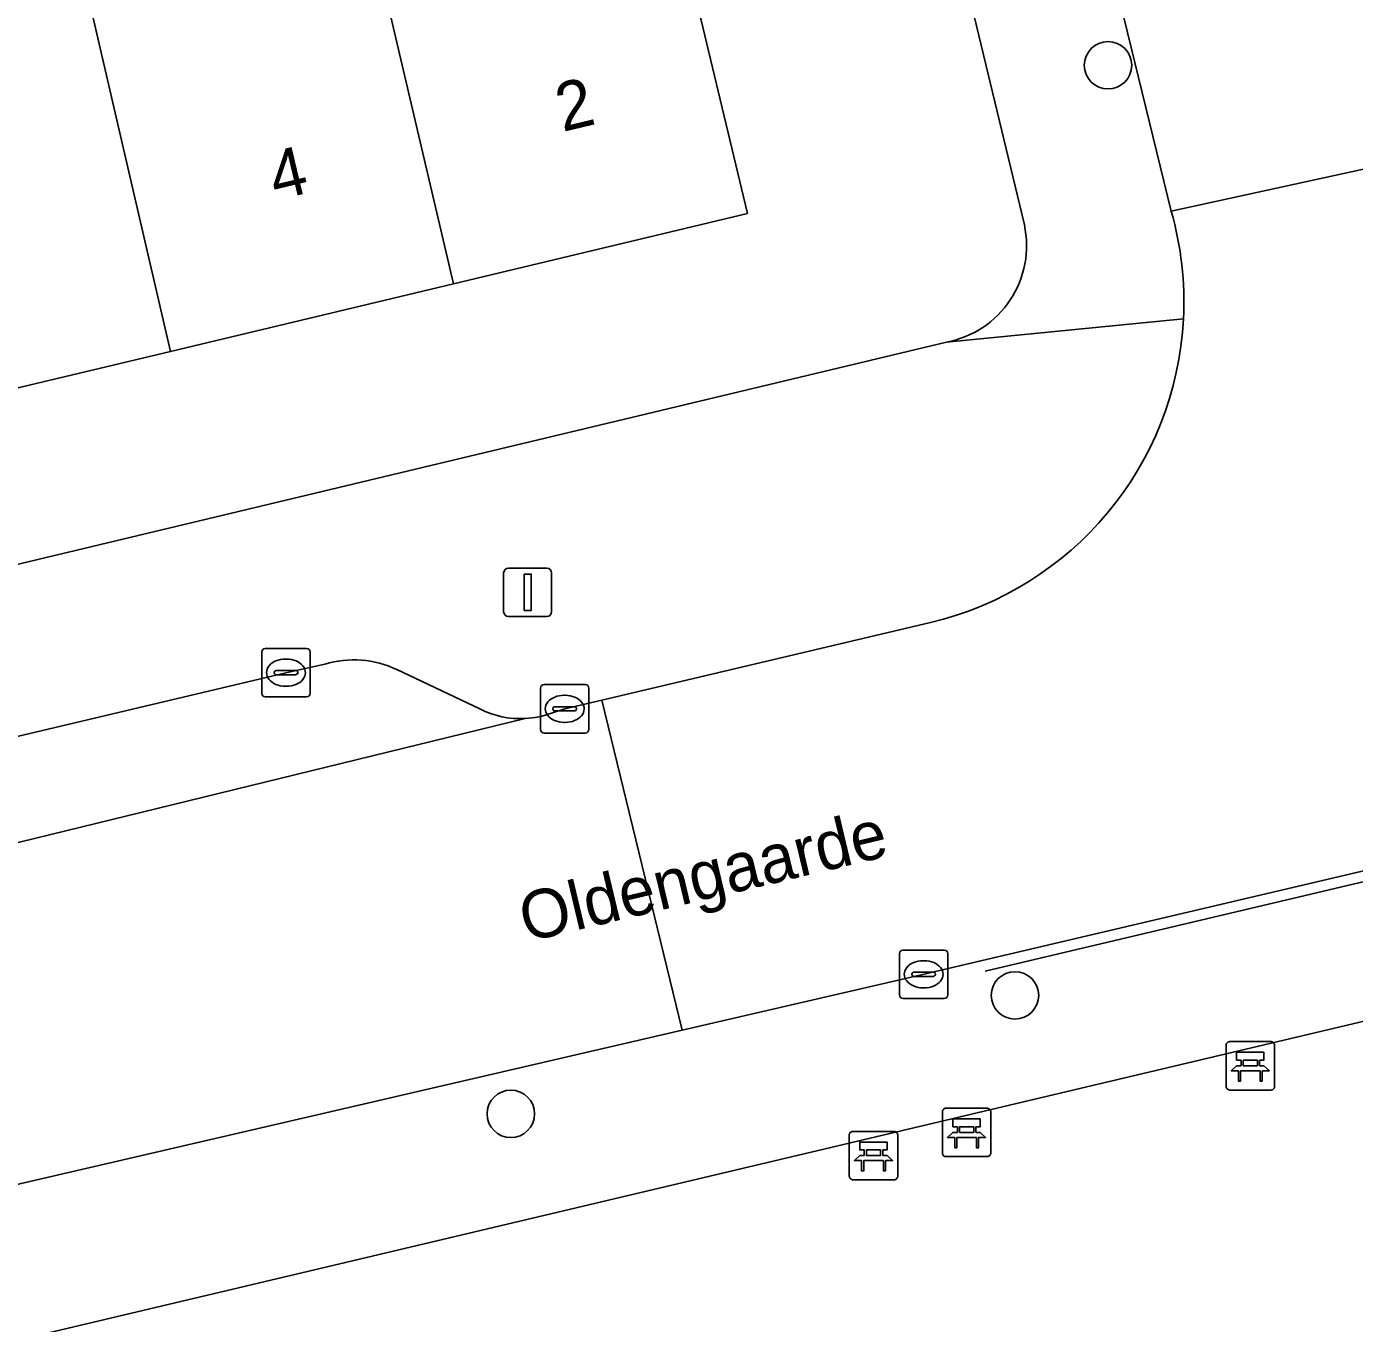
# Model space of a CAD drawing. Extents: x 158031 to 159244, y 380104 to 381214.
# Drawn here: x 158596.57 to 158623.97, y 380697.9 to 380724.66 of the extents above; entities that cross this region are included whole.
import ezdxf

# ---------------------------------------------------------------- set-up
doc = ezdxf.new("R2010")
doc.units = 0
for name, color, linetype in [('IMGEO_Bank', 7, 'Continuous'), ('IMGEO_Boom', 7, 'Continuous'), ('IMGEO_Erf', 7, 'Continuous'), ('IMGEO_Hek', 7, 'Continuous'), ('IMGEO_Kolk', 7, 'Continuous'), ('IMGEO_Lichtmast', 7, 'Continuous'), ('IMGEO_Openbare_ruimte_label', 7, 'Continuous'), ('IMGEO_Pand', 7, 'Continuous'), ('IMGEO_Pand_nummerreeks', 7, 'Continuous'), ('IMGEO_Parkeervlak_open', 7, 'Continuous'), ('IMGEO_Rijbaan_lokaal_gesloten', 7, 'Continuous'), ('IMGEO_Voetpad_open', 7, 'Continuous')]:
    doc.layers.add(name, color=color, linetype=linetype)

msp = doc.modelspace()

# ---------------------------------------------------------------- linework, layer by layer
at = {"layer": 'IMGEO_Bank'}
for p, q in [((158621.323, 380702.794), (158621.323, 380703.635)), ((158621.323, 380703.635), (158621.323, 380702.794)), ((158621.398, 380703.719), (158622.239, 380703.719)), ((158622.239, 380703.719), (158621.398, 380703.719)), ((158622.323, 380703.644), (158622.323, 380702.803)), ((158622.323, 380702.803), (158622.323, 380703.644)), ((158621.632, 380703.225), (158621.632, 380703.331)), ((158621.676, 380703.331), (158621.676, 380703.225)), ((158621.964, 380703.337), (158621.682, 380703.337)), ((158621.682, 380703.219), (158621.964, 380703.219)), ((158621.97, 380703.225), (158621.97, 380703.331)), ((158622.014, 380703.331), (158622.014, 380703.225)), ((158622.02, 380703.117), (158621.627, 380703.117)), ((158622.248, 380702.719), (158621.407, 380702.719)), ((158621.407, 380702.719), (158622.248, 380702.719)), ((158615.468, 380701.42), (158615.468, 380702.261)), ((158615.468, 380702.261), (158615.468, 380701.42)), ((158615.543, 380702.345), (158616.384, 380702.345)), ((158616.384, 380702.345), (158615.543, 380702.345)), ((158616.468, 380702.27), (158616.468, 380701.429)), ((158616.468, 380701.429), (158616.468, 380702.27)), ((158613.622, 380701.867), (158614.463, 380701.867)), ((158614.463, 380701.867), (158613.622, 380701.867)), ((158615.777, 380701.851), (158615.777, 380701.957)), ((158615.821, 380701.957), (158615.821, 380701.851)), ((158616.109, 380701.963), (158615.827, 380701.963)), ((158615.827, 380701.845), (158616.109, 380701.845)), ((158616.115, 380701.851), (158616.115, 380701.957)), ((158616.159, 380701.957), (158616.159, 380701.851)), ((158613.547, 380700.942), (158613.547, 380701.783)), ((158613.547, 380701.783), (158613.547, 380700.942)), ((158614.547, 380701.792), (158614.547, 380700.951)), ((158614.547, 380700.951), (158614.547, 380701.792)), ((158616.165, 380701.743), (158615.772, 380701.743)), ((158613.856, 380701.373), (158613.856, 380701.479)), ((158613.9, 380701.479), (158613.9, 380701.373)), ((158614.188, 380701.485), (158613.906, 380701.485)), ((158613.906, 380701.367), (158614.188, 380701.367)), ((158614.194, 380701.373), (158614.194, 380701.479)), ((158614.238, 380701.479), (158614.238, 380701.373)), ((158616.393, 380701.345), (158615.552, 380701.345)), ((158615.552, 380701.345), (158616.393, 380701.345)), ((158614.244, 380701.265), (158613.851, 380701.265)), ((158614.472, 380700.867), (158613.631, 380700.867)), ((158613.631, 380700.867), (158614.472, 380700.867))]:
    msp.add_line(p, q, dxfattribs=at)
for points in [[(158621.626, 380703.337), (158621.54, 380703.337), (158621.54, 380703.498), (158622.103, 380703.498), (158622.103, 380703.337), (158622.02, 380703.337)], [(158621.57, 380703.117), (158621.428, 380703.117), (158621.54, 380703.219), (158621.626, 380703.219)], [(158622.02, 380703.219), (158622.103, 380703.219), (158622.215, 380703.117), (158622.076, 380703.117)], [(158621.62, 380703.11), (158621.62, 380702.903), (158621.577, 380702.903), (158621.577, 380703.11)], [(158622.07, 380703.11), (158622.07, 380702.903), (158622.026, 380702.903), (158622.026, 380703.11)], [(158615.771, 380701.963), (158615.685, 380701.963), (158615.685, 380702.124), (158616.248, 380702.124), (158616.248, 380701.963), (158616.165, 380701.963)], [(158615.715, 380701.743), (158615.573, 380701.743), (158615.685, 380701.845), (158615.771, 380701.845)], [(158616.165, 380701.845), (158616.248, 380701.845), (158616.36, 380701.743), (158616.221, 380701.743)], [(158613.85, 380701.485), (158613.764, 380701.485), (158613.764, 380701.646), (158614.327, 380701.646), (158614.327, 380701.485), (158614.244, 380701.485)], [(158615.765, 380701.736), (158615.765, 380701.529), (158615.722, 380701.529), (158615.722, 380701.736)], [(158616.215, 380701.736), (158616.215, 380701.529), (158616.171, 380701.529), (158616.171, 380701.736)], [(158613.794, 380701.265), (158613.652, 380701.265), (158613.764, 380701.367), (158613.85, 380701.367)], [(158614.244, 380701.367), (158614.327, 380701.367), (158614.439, 380701.265), (158614.3, 380701.265)], [(158613.844, 380701.258), (158613.844, 380701.051), (158613.801, 380701.051), (158613.801, 380701.258)], [(158614.294, 380701.258), (158614.294, 380701.051), (158614.25, 380701.051), (158614.25, 380701.258)]]:
    msp.add_lwpolyline(points, dxfattribs=at)
for centre, radius, start, end in [((158621.401, 380703.641), 0.0779, 92.4484, 184.2845), ((158621.401, 380703.641), 0.0779, 92.4484, 184.2845), ((158622.245, 380703.641), 0.0779, 2.4484, 94.2845), ((158622.245, 380703.641), 0.0779, 2.4484, 94.2845), ((158621.625, 380703.33), 0.00671, 2.8957, 87.1043), ((158621.625, 380703.226), 0.00671, 272.8957, 357.1043), ((158621.682, 380703.33), 0.00671, 92.8957, 177.1043), ((158621.682, 380703.226), 0.00671, 182.8957, 267.1043), ((158621.964, 380703.33), 0.00671, 2.8957, 87.1043), ((158621.964, 380703.226), 0.00671, 272.8957, 357.1043), ((158622.021, 380703.33), 0.00671, 92.8957, 177.1043), ((158622.021, 380703.226), 0.00671, 182.8957, 267.1043), ((158621.57, 380703.11), 0.00671, 2.8957, 87.1043), ((158621.627, 380703.11), 0.00671, 92.8957, 177.1043), ((158622.019, 380703.11), 0.00671, 2.8957, 87.1043), ((158622.076, 380703.11), 0.00671, 92.8957, 177.1043), ((158621.401, 380702.797), 0.0779, 182.4484, 274.2845), ((158621.401, 380702.797), 0.0779, 182.4484, 274.2845), ((158622.245, 380702.797), 0.0779, 272.4484, 4.2845), ((158622.245, 380702.797), 0.0779, 272.4484, 4.2845), ((158615.546, 380702.267), 0.0779, 92.4484, 184.2845), ((158615.546, 380702.267), 0.0779, 92.4484, 184.2845), ((158616.39, 380702.267), 0.0779, 2.4484, 94.2845), ((158616.39, 380702.267), 0.0779, 2.4484, 94.2845), ((158613.625, 380701.789), 0.0779, 92.4484, 184.2845), ((158613.625, 380701.789), 0.0779, 92.4484, 184.2845), ((158614.469, 380701.789), 0.0779, 2.4484, 94.2845), ((158614.469, 380701.789), 0.0779, 2.4484, 94.2845), ((158615.77, 380701.956), 0.00671, 2.8957, 87.1043), ((158615.77, 380701.852), 0.00671, 272.8957, 357.1043), ((158615.827, 380701.956), 0.00671, 92.8957, 177.1043), ((158615.827, 380701.852), 0.00671, 182.8957, 267.1043), ((158616.109, 380701.956), 0.00671, 2.8957, 87.1043), ((158616.109, 380701.852), 0.00671, 272.8957, 357.1043), ((158616.166, 380701.956), 0.00671, 92.8957, 177.1043), ((158616.166, 380701.852), 0.00671, 182.8957, 267.1043), ((158615.715, 380701.736), 0.00671, 2.8957, 87.1043), ((158615.772, 380701.736), 0.00671, 92.8957, 177.1043), ((158616.164, 380701.736), 0.00671, 2.8957, 87.1043), ((158616.221, 380701.736), 0.00671, 92.8957, 177.1043), ((158613.849, 380701.478), 0.00671, 2.8957, 87.1043), ((158613.849, 380701.374), 0.00671, 272.8957, 357.1043), ((158613.906, 380701.478), 0.00671, 92.8957, 177.1043), ((158613.906, 380701.374), 0.00671, 182.8957, 267.1043), ((158614.188, 380701.478), 0.00671, 2.8957, 87.1043), ((158614.188, 380701.374), 0.00671, 272.8957, 357.1043), ((158614.245, 380701.478), 0.00671, 92.8957, 177.1043), ((158614.245, 380701.374), 0.00671, 182.8957, 267.1043), ((158615.546, 380701.423), 0.0779, 182.4484, 274.2845), ((158615.546, 380701.423), 0.0779, 182.4484, 274.2845), ((158616.39, 380701.423), 0.0779, 272.4484, 4.2845), ((158616.39, 380701.423), 0.0779, 272.4484, 4.2845), ((158613.794, 380701.258), 0.00671, 2.8957, 87.1043), ((158613.851, 380701.258), 0.00671, 92.8957, 177.1043), ((158614.243, 380701.258), 0.00671, 2.8957, 87.1043), ((158614.3, 380701.258), 0.00671, 92.8957, 177.1043), ((158613.625, 380700.945), 0.0779, 182.4484, 274.2845), ((158613.625, 380700.945), 0.0779, 182.4484, 274.2845), ((158614.469, 380700.945), 0.0779, 272.4484, 4.2845), ((158614.469, 380700.945), 0.0779, 272.4484, 4.2845)]:
    msp.add_arc(centre, radius, start, end, dxfattribs=at)
at = {"layer": 'IMGEO_Boom'}
for centre in [(158618.886, 380723.865), (158616.966, 380704.673), (158606.563, 380702.228)]:
    msp.add_circle(centre, 0.489, dxfattribs=at)
at = {"layer": 'IMGEO_Erf'}
for points in [[(158617.16, 380720.572), (158612.318, 380740.656)], [(158588.547, 380730.227), (158590.405, 380730.671), (158592.215, 380731.104), (158593.505, 380725.71), (158597.522, 380726.67), (158596.722, 380730.128), (158600.454, 380731.021), (158599.987, 380733.015), (158599.363, 380735.675), (158601.129, 380736.089), (158600.705, 380737.896), (158568.508, 380730.343), (158573.761, 380708.16), (158615.556, 380718.152)], [(158610.202, 380726.004), (158611.444, 380720.808), (158605.379, 380719.358), (158599.537, 380717.961), (158593.675, 380716.56), (158587.833, 380715.163), (158581.991, 380713.766), (158575.924, 380712.316), (158573.855, 380720.969), (158578.181, 380722.003), (158576.88, 380727.444)]]:
    msp.add_lwpolyline(points, dxfattribs=at)
msp.add_lwpolyline([(158686.881, 380718.056), (158686.652, 380719.032), (158670.862, 380715.31), (158649.457, 380710.132), (158646.034, 380709.321), (158573.471, 380692.129), (158581.882, 380657.767), (158585.545, 380642.697), (158606.222, 380647.594), (158605.611, 380650.592), (158645.531, 380659.999), (158646.233, 380657.02), (158679.017, 380664.973), (158679.063, 380664.833), (158698.247, 380669.444), (158698.093, 380670.277)], close=True, dxfattribs=at)
msp.add_arc((158615.18, 380720.143), 2.026, 280.6948, 12.2316, dxfattribs=at)
at = {"layer": 'IMGEO_Hek'}
msp.add_lwpolyline([(158616.35, 380705.173), (158644.367, 380711.795)], dxfattribs=at)
at = {"layer": 'IMGEO_Kolk'}
for p, q in [((158601.422, 380710.906), (158601.422, 380711.758)), ((158601.497, 380711.832), (158602.349, 380711.832)), ((158602.423, 380711.758), (158602.423, 380710.906)), ((158601.91, 380711.612), (158601.935, 380711.612)), ((158601.681, 380711.326), (158601.681, 380711.338)), ((158602.119, 380711.289), (158601.721, 380711.289)), ((158601.724, 380711.375), (158602.122, 380711.375)), ((158602.165, 380711.338), (158602.165, 380711.326)), ((158601.933, 380711.052), (158601.908, 380711.052)), ((158607.174, 380710.16), (158607.174, 380711.012)), ((158607.249, 380711.086), (158608.101, 380711.086)), ((158608.175, 380711.012), (158608.175, 380710.16)), ((158602.349, 380710.832), (158601.497, 380710.832)), ((158607.476, 380710.629), (158607.874, 380710.629)), ((158607.662, 380710.866), (158607.687, 380710.866)), ((158607.433, 380710.58), (158607.433, 380710.592)), ((158607.871, 380710.543), (158607.473, 380710.543)), ((158607.917, 380710.592), (158607.917, 380710.58)), ((158608.101, 380710.086), (158607.249, 380710.086)), ((158607.685, 380710.306), (158607.66, 380710.306)), ((158614.581, 380704.682), (158614.581, 380705.534)), ((158614.656, 380705.608), (158615.508, 380705.608)), ((158615.582, 380705.534), (158615.582, 380704.682)), ((158614.883, 380705.151), (158615.281, 380705.151)), ((158615.069, 380705.388), (158615.094, 380705.388)), ((158614.84, 380705.102), (158614.84, 380705.114)), ((158615.278, 380705.065), (158614.88, 380705.065)), ((158615.324, 380705.114), (158615.324, 380705.102)), ((158615.508, 380704.608), (158614.656, 380704.608)), ((158615.092, 380704.828), (158615.067, 380704.828))]:
    msp.add_line(p, q, dxfattribs=at)
for points in [[(158601.422, 380710.906), (158601.422, 380711.758)], [(158601.497, 380711.832), (158602.349, 380711.832)], [(158602.423, 380711.758), (158602.423, 380710.906)], [(158607.174, 380710.16), (158607.174, 380711.012)], [(158607.249, 380711.086), (158608.101, 380711.086)], [(158608.175, 380711.012), (158608.175, 380710.16)], [(158602.349, 380710.832), (158601.497, 380710.832)], [(158608.101, 380710.086), (158607.249, 380710.086)], [(158614.581, 380704.682), (158614.581, 380705.534)], [(158614.656, 380705.608), (158615.508, 380705.608)], [(158615.582, 380705.534), (158615.582, 380704.682)], [(158615.508, 380704.608), (158614.656, 380704.608)]]:
    msp.add_lwpolyline(points, dxfattribs=at)
for centre, radius, start, end in [((158601.499, 380711.756), 0.0765, 91.552, 178.448), ((158601.499, 380711.756), 0.0765, 91.552, 178.448), ((158602.347, 380711.756), 0.0765, 1.552, 88.448), ((158602.347, 380711.756), 0.0765, 1.552, 88.448), ((158601.721, 380711.335), 0.0403, 85.8775, 175.7526), ((158601.718, 380711.325), 0.0366, 178.938, 274.7102), ((158602.122, 380711.332), 0.043, 264.8664, 352.4533), ((158602.126, 380711.337), 0.0386, 1.7309, 96.639), ((158601.499, 380710.908), 0.0765, 181.552, 268.448), ((158601.499, 380710.908), 0.0765, 181.552, 268.448), ((158602.347, 380710.908), 0.0765, 271.552, 358.448), ((158602.347, 380710.908), 0.0765, 271.552, 358.448), ((158607.251, 380711.01), 0.0765, 91.552, 178.448), ((158607.251, 380711.01), 0.0765, 91.552, 178.448), ((158608.099, 380711.01), 0.0765, 1.552, 88.448), ((158608.099, 380711.01), 0.0765, 1.552, 88.448), ((158607.473, 380710.589), 0.0403, 85.8775, 175.7526), ((158607.878, 380710.591), 0.0386, 1.7309, 96.639), ((158607.47, 380710.579), 0.0366, 178.938, 274.7102), ((158607.874, 380710.586), 0.043, 264.8664, 352.4533), ((158607.251, 380710.162), 0.0765, 181.552, 268.448), ((158607.251, 380710.162), 0.0765, 181.552, 268.448), ((158608.099, 380710.162), 0.0765, 271.552, 358.448), ((158608.099, 380710.162), 0.0765, 271.552, 358.448), ((158614.658, 380705.532), 0.0765, 91.552, 178.448), ((158614.658, 380705.532), 0.0765, 91.552, 178.448), ((158615.506, 380705.532), 0.0765, 1.552, 88.448), ((158615.506, 380705.532), 0.0765, 1.552, 88.448), ((158614.88, 380705.111), 0.0403, 85.8775, 175.7526), ((158615.285, 380705.113), 0.0386, 1.7309, 96.639), ((158614.877, 380705.101), 0.0366, 178.938, 274.7102), ((158615.281, 380705.108), 0.043, 264.8664, 352.4533), ((158614.658, 380704.684), 0.0765, 181.552, 268.448), ((158614.658, 380704.684), 0.0765, 181.552, 268.448), ((158615.506, 380704.684), 0.0765, 271.552, 358.448), ((158615.506, 380704.684), 0.0765, 271.552, 358.448)]:
    msp.add_arc(centre, radius, start, end, dxfattribs=at)
for centre, major_axis, ratio, start_param, end_param in [((158601.909, 380711.332), (-0.387, 0.002), 0.722429, 4.712389, 7.853982), ((158601.934, 380711.332), (-0.39, 0.002), 0.717154, 1.570796, 4.712389), ((158607.661, 380710.586), (-0.387, 0.002), 0.722429, 4.712389, 7.853982), ((158607.686, 380710.586), (-0.39, 0.002), 0.717154, 1.570796, 4.712389), ((158615.068, 380705.108), (-0.387, 0.002), 0.722429, 4.712389, 7.853982), ((158615.093, 380705.108), (-0.39, 0.002), 0.717154, 1.570796, 4.712389)]:
    msp.add_ellipse(centre, major_axis=major_axis, ratio=ratio, start_param=start_param, end_param=end_param, dxfattribs=at)
at = {"layer": 'IMGEO_Lichtmast'}
for p, q in [((158606.415, 380712.59), (158606.415, 380713.39)), ((158606.415, 380713.39), (158606.415, 380712.59)), ((158606.515, 380713.49), (158607.305, 380713.49)), ((158607.305, 380713.49), (158606.515, 380713.49)), ((158607.405, 380713.39), (158607.405, 380712.59)), ((158607.405, 380712.59), (158607.405, 380713.39)), ((158607.305, 380712.49), (158606.515, 380712.49)), ((158606.515, 380712.49), (158607.305, 380712.49))]:
    msp.add_line(p, q, dxfattribs=at)
msp.add_lwpolyline([(158606.835, 380713.365), (158606.985, 380713.365), (158606.985, 380712.615), (158606.835, 380712.615), (158606.835, 380713.365)], dxfattribs=at)
for centre, start, end in [((158606.515, 380713.39), 90, 180), ((158606.515, 380713.39), 90, 180), ((158607.305, 380713.39), 0, 90), ((158607.305, 380713.39), 360, 90), ((158606.515, 380712.59), 180, 270), ((158606.515, 380712.59), 180, 270), ((158607.305, 380712.59), 270, 0), ((158607.305, 380712.59), 270, 0)]:
    msp.add_arc(centre, 0.1, start, end, dxfattribs=at)
at = {"layer": 'IMGEO_Pand'}
for points in [[(158609.189, 380730.243), (158608.741, 380732.119), (158604.533, 380731.113), (158604.786, 380730.053), (158602.972, 380729.617), (158605.379, 380719.358), (158611.444, 380720.808), (158610.202, 380726.004), (158609.589, 380728.57), (158609.345, 380729.59)], [(158602.972, 380729.617), (158604.786, 380730.053), (158604.533, 380731.113), (158604.333, 380731.948), (158602.218, 380731.442), (158600.711, 380731.082), (158600.454, 380731.021), (158596.722, 380730.128), (158597.522, 380726.67), (158597.758, 380725.65), (158599.537, 380717.961), (158605.379, 380719.358)], [(158597.522, 380726.67), (158593.505, 380725.71), (158592.215, 380731.104), (158590.405, 380730.671), (158593.675, 380716.56), (158599.537, 380717.961), (158597.758, 380725.65)]]:
    msp.add_lwpolyline(points, close=True, dxfattribs=at)
at = {"layer": 'IMGEO_Parkeervlak_open'}
for points in [[(158602.727, 380711.509), (158601.923, 380711.332), (158575.502, 380705.07), (158575.987, 380702.987), (158593.579, 380707.143), (158606.86, 380710.387)], [(158605.923, 380710.587), (158604.21, 380711.396)]]:
    msp.add_lwpolyline(points, dxfattribs=at)
for centre, radius, start, end in [((158603.321, 380709.522), 2.074, 64.6318, 106.6535), ((158606.755, 380712.188), 1.805, 242.5559, 273.3464)]:
    msp.add_arc(centre, radius, start, end, dxfattribs=at)
at = {"layer": 'IMGEO_Rijbaan_lokaal_gesloten'}
msp.add_lwpolyline([(158625.847, 380726.467), (158625.599, 380727.516), (158618.975, 380725.857), (158619.06, 380725.475), (158620.191, 380720.852), (158626.931, 380722.326), (158626.597, 380723.434)], close=True, dxfattribs=at)
for points in [[(158637.007, 380717.42), (158636.169, 380717.221), (158635.324, 380717.091), (158634.406, 380717.03), (158633.486, 380717.051), (158633.083, 380717.105), (158632.309, 380717.262), (158631.552, 380717.488), (158630.818, 380717.781), (158630.549, 380717.944), (158629.811, 380718.456), (158629.122, 380719.031), (158628.487, 380719.666), (158627.912, 380720.355), (158627.4, 380721.092), (158626.982, 380722.155), (158626.931, 380722.326), (158620.191, 380720.852)], [(158615.22, 380712.368), (158608.441, 380710.767), (158610.098, 380703.953), (158615.004, 380705.091), (158635.165, 380709.826), (158638.594, 380710.645), (158637.007, 380717.42)], [(158610.098, 380703.953), (158608.441, 380710.767), (158607.675, 380710.586), (158607.402, 380710.499)], [(158606.86, 380710.387), (158593.579, 380707.143), (158575.987, 380702.987), (158568.7, 380701.266), (158562.571, 380699.819), (158542.058, 380694.963), (158511.485, 380687.697), (158500, 380684.965), (158478.511, 380679.852), (158472.929, 380678.524), (158465.555, 380676.768), (158464.498, 380676.516), (158456.256, 380674.553), (158428.391, 380668.017)], [(158468.629, 380670.535), (158475.98, 380672.286), (158488.915, 380675.368), (158493.013, 380676.331), (158496.254, 380677.093), (158500, 380677.974), (158508.664, 380680), (158511.898, 380680.77), (158515.63, 380681.659), (158534.596, 380686.174), (158538.203, 380687.002), (158546.861, 380689.045), (158549.705, 380689.705), (158569.612, 380694.494), (158570.81, 380694.782), (158596.549, 380700.81), (158610.098, 380703.953)]]:
    msp.add_lwpolyline(points, dxfattribs=at)
for centre, radius, start, end in [((158613.625, 380718.979), 6.828, 357.0773, 15.9201), ((158613.654, 380718.984), 6.799, 283.3159, 357.0208), ((158606.771, 380712.187), 1.802, 272.8416, 290.5092)]:
    msp.add_arc(centre, radius, start, end, dxfattribs=at)
at = {"layer": 'IMGEO_Voetpad_open'}
for points in [[(158582.927, 380865.443), (158599.515, 380795.166), (158600.252, 380792.284), (158601.053, 380788.365), (158601.167, 380787.602), (158602.537, 380781.61), (158604.491, 380777.798), (158610.988, 380750), (158612.789, 380742.296), (158611.977, 380742.07), (158612.318, 380740.656), (158617.16, 380720.572)], [(158620.191, 380720.852), (158619.06, 380725.475), (158618.975, 380725.857), (158618.646, 380727.333), (158616.028, 380738.005), (158615.123, 380741.822), (158613.185, 380750), (158605.732, 380781.448), (158604.015, 380788.692)], [(158678.337, 380720.133), (158638.594, 380710.645), (158635.165, 380709.826), (158615.004, 380705.091), (158610.098, 380703.953), (158596.549, 380700.81), (158570.81, 380694.782), (158569.612, 380694.494), (158549.705, 380689.705), (158546.861, 380689.045), (158538.203, 380687.002), (158534.596, 380686.174), (158515.63, 380681.659), (158511.898, 380680.77), (158508.664, 380680), (158500, 380677.974), (158496.254, 380677.093), (158493.013, 380676.331), (158488.915, 380675.368), (158475.98, 380672.286), (158468.629, 380670.535)], [(158620.444, 380718.631), (158615.556, 380718.152), (158573.761, 380708.16), (158570.352, 380707.295), (158567.068, 380706.513), (158500, 380690.536), (158478.148, 380685.33), (158475.055, 380684.601), (158470.774, 380683.592), (158465.02, 380682.236), (158462.621, 380681.705), (158458.268, 380680.768), (158452.408, 380679.382), (158444.752, 380677.453), (158441.902, 380676.775), (158437.459, 380675.717), (158427.098, 380673.251), (158417.251, 380670.908), (158417.108, 380670.868)], [(158615.556, 380718.152), (158620.444, 380718.631)], [(158607.402, 380710.499), (158607.675, 380710.586), (158608.441, 380710.767), (158615.22, 380712.368)], [(158568.163, 380703.411), (158568.7, 380701.266), (158575.987, 380702.987), (158575.502, 380705.07), (158601.923, 380711.332), (158602.727, 380711.509)], [(158604.21, 380711.396), (158605.923, 380710.587)], [(158423.526, 380656.735), (158425.174, 380657.148), (158440.512, 380660.757), (158526.735, 380681.036), (158540.619, 380684.345), (158545.869, 380685.589), (158566.205, 380690.407), (158570.101, 380691.331), (158573.471, 380692.129), (158646.034, 380709.321)]]:
    msp.add_lwpolyline(points, dxfattribs=at)
for centre, radius, start, end in [((158613.625, 380718.979), 6.828, 357.0773, 15.9201), ((158615.18, 380720.143), 2.026, 280.6948, 12.2316), ((158613.654, 380718.984), 6.799, 283.3159, 357.0208), ((158603.321, 380709.522), 2.074, 64.6318, 106.6535), ((158606.755, 380712.188), 1.805, 242.5559, 273.3464), ((158606.771, 380712.187), 1.802, 272.8416, 290.5092)]:
    msp.add_arc(centre, radius, start, end, dxfattribs=at)

# ---------------------------------------------------------------- texts
at = {"layer": 'IMGEO_Openbare_ruimte_label'}
msp.add_text('Oldengaarde', height=1, rotation=13.4111, dxfattribs=at).set_placement((158606.879, 380705.766))
at = {"layer": 'IMGEO_Pand_nummerreeks'}
for s, p in [('2', (158607.629, 380722.487)), ('4', (158601.711, 380721.072))]:
    msp.add_text(s, height=1, rotation=13.4473, dxfattribs=at).set_placement(p)

doc.saveas('drawing.dxf')
